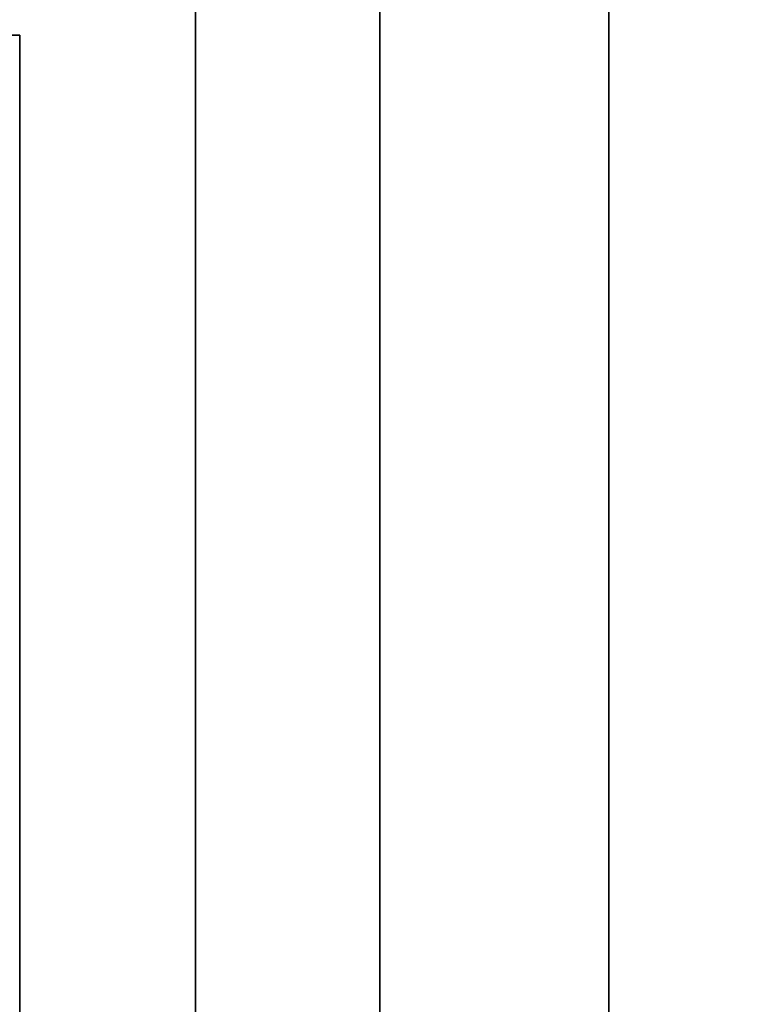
# Model space of a CAD drawing. Extents: x -1299 to -1246.9, y 2743.7 to 2747.9.
# Tile 453 of 1056: x -1285.0081 to -1284.988, y 2747.7993 to 2747.826. Entities that reach past the tile are written whole.
import ezdxf

# ---------------------------------------------------------------- set-up
doc = ezdxf.new("R2010")
doc.units = 0
doc.header["$LTSCALE"] = 150
doc.header["$MEASUREMENT"] = 0
doc.layers.add('3DFACE_BOLT', color=7, linetype='CONTINUOUS')
doc.layers.add('3DFACE_SHAPE', color=7, linetype='CONTINUOUS')

msp = doc.modelspace()

# ---------------------------------------------------------------- linework, layer by layer
at = {"layer": '3DFACE_BOLT', "color": 1}
for points, invisible_edges in [([(-1285.018079, 2747.815136, 0.126417), (-1285.018079, 2747.821824, 0.138), (-1285.008079, 2747.815136, 0.126417)], 14), ([(-1285.008079, 2747.815136, 0.126417), (-1285.018079, 2747.821824, 0.138), (-1285.008079, 2747.821824, 0.138)], 3), ([(-1285.018079, 2747.821824, 0.138), (-1285.018079, 2747.815136, 0.149583), (-1285.008079, 2747.821824, 0.138)], 14), ([(-1285.008079, 2747.821824, 0.138), (-1285.018079, 2747.815136, 0.149583), (-1285.008079, 2747.815136, 0.149583)], 3), ([(-1285.018079, 2747.815136, 0.056417), (-1285.018079, 2747.821824, 0.068), (-1285.008079, 2747.815136, 0.056417)], 14), ([(-1285.008079, 2747.815136, 0.056417), (-1285.018079, 2747.821824, 0.068), (-1285.008079, 2747.821824, 0.068)], 3), ([(-1285.018079, 2747.821824, 0.068), (-1285.018079, 2747.815136, 0.079583), (-1285.008079, 2747.821824, 0.068)], 14), ([(-1285.008079, 2747.821824, 0.068), (-1285.018079, 2747.815136, 0.079583), (-1285.008079, 2747.815136, 0.079583)], 3), ([(-1285.008079, 2747.815136, 0.126417), (-1285.008079, 2747.821824, 0.138), (-1285.008079, 2747.815136, 0.149583)], 12), ([(-1285.008079, 2747.815136, 0.056417), (-1285.008079, 2747.821824, 0.068), (-1285.008079, 2747.815136, 0.079583)], 12), ([(-1285.008079, 2747.816057, 0.135528), (-1285.008079, 2747.816449, 0.138), (-1284.958079, 2747.816057, 0.135528)], 14), ([(-1284.958079, 2747.816057, 0.135528), (-1285.008079, 2747.816449, 0.138), (-1284.958079, 2747.816449, 0.138)], 3), ([(-1285.008079, 2747.816449, 0.138), (-1285.008079, 2747.816057, 0.140472), (-1284.958079, 2747.816449, 0.138)], 14), ([(-1284.958079, 2747.816449, 0.138), (-1285.008079, 2747.816057, 0.140472), (-1284.958079, 2747.816057, 0.140472)], 3), ([(-1285.008079, 2747.816057, 0.140472), (-1285.008079, 2747.816449, 0.138), (-1285.008079, 2747.816057, 0.135528)], 12), ([(-1285.008079, 2747.816057, 0.065528), (-1285.008079, 2747.816449, 0.068), (-1284.958079, 2747.816057, 0.065528)], 14), ([(-1284.958079, 2747.816057, 0.065528), (-1285.008079, 2747.816449, 0.068), (-1284.958079, 2747.816449, 0.068)], 3), ([(-1285.008079, 2747.816449, 0.068), (-1285.008079, 2747.816057, 0.070472), (-1284.958079, 2747.816449, 0.068)], 14), ([(-1284.958079, 2747.816449, 0.068), (-1285.008079, 2747.816057, 0.070472), (-1284.958079, 2747.816057, 0.070472)], 3), ([(-1285.008079, 2747.816057, 0.070472), (-1285.008079, 2747.816449, 0.068), (-1285.008079, 2747.816057, 0.065528)], 12), ([(-1285.008079, 2747.814921, 0.133298), (-1285.008079, 2747.816057, 0.135528), (-1284.958079, 2747.814921, 0.133298)], 14), ([(-1284.958079, 2747.814921, 0.133298), (-1285.008079, 2747.816057, 0.135528), (-1284.958079, 2747.816057, 0.135528)], 3), ([(-1285.008079, 2747.816057, 0.140472), (-1285.008079, 2747.814921, 0.142702), (-1284.958079, 2747.816057, 0.140472)], 14), ([(-1284.958079, 2747.816057, 0.140472), (-1285.008079, 2747.814921, 0.142702), (-1284.958079, 2747.814921, 0.142702)], 3), ([(-1285.008079, 2747.814921, 0.142702), (-1285.008079, 2747.816057, 0.140472), (-1285.008079, 2747.814921, 0.133298)], 14), ([(-1285.008079, 2747.814921, 0.133298), (-1285.008079, 2747.816057, 0.140472), (-1285.008079, 2747.816057, 0.135528)], 3), ([(-1285.008079, 2747.814921, 0.063298), (-1285.008079, 2747.816057, 0.065528), (-1284.958079, 2747.814921, 0.063298)], 14), ([(-1284.958079, 2747.814921, 0.063298), (-1285.008079, 2747.816057, 0.065528), (-1284.958079, 2747.816057, 0.065528)], 3), ([(-1285.008079, 2747.816057, 0.070472), (-1285.008079, 2747.814921, 0.072702), (-1284.958079, 2747.816057, 0.070472)], 14), ([(-1284.958079, 2747.816057, 0.070472), (-1285.008079, 2747.814921, 0.072702), (-1284.958079, 2747.814921, 0.072702)], 3), ([(-1285.008079, 2747.814921, 0.072702), (-1285.008079, 2747.816057, 0.070472), (-1285.008079, 2747.814921, 0.063298)], 14), ([(-1285.008079, 2747.814921, 0.063298), (-1285.008079, 2747.816057, 0.070472), (-1285.008079, 2747.816057, 0.065528)], 3), ([(-1285.018079, 2747.801761, 0.126417), (-1285.018079, 2747.815136, 0.126417), (-1285.008079, 2747.801761, 0.126417)], 14), ([(-1285.008079, 2747.801761, 0.126417), (-1285.018079, 2747.815136, 0.126417), (-1285.008079, 2747.815136, 0.126417)], 3), ([(-1285.018079, 2747.815136, 0.149583), (-1285.018079, 2747.801761, 0.149583), (-1285.008079, 2747.815136, 0.149583)], 14), ([(-1285.008079, 2747.815136, 0.149583), (-1285.018079, 2747.801761, 0.149583), (-1285.008079, 2747.801761, 0.149583)], 3), ([(-1285.018079, 2747.801761, 0.056417), (-1285.018079, 2747.815136, 0.056417), (-1285.008079, 2747.801761, 0.056417)], 14), ([(-1285.008079, 2747.801761, 0.056417), (-1285.018079, 2747.815136, 0.056417), (-1285.008079, 2747.815136, 0.056417)], 3), ([(-1285.018079, 2747.815136, 0.079583), (-1285.018079, 2747.801761, 0.079583), (-1285.008079, 2747.815136, 0.079583)], 14), ([(-1285.008079, 2747.815136, 0.079583), (-1285.018079, 2747.801761, 0.079583), (-1285.008079, 2747.801761, 0.079583)], 3), ([(-1285.008079, 2747.801761, 0.126417), (-1285.008079, 2747.815136, 0.126417), (-1285.008079, 2747.801761, 0.149583)], 14), ([(-1285.008079, 2747.801761, 0.149583), (-1285.008079, 2747.815136, 0.126417), (-1285.008079, 2747.815136, 0.149583)], 3), ([(-1285.008079, 2747.801761, 0.056417), (-1285.008079, 2747.815136, 0.056417), (-1285.008079, 2747.801761, 0.079583)], 14), ([(-1285.008079, 2747.801761, 0.079583), (-1285.008079, 2747.815136, 0.056417), (-1285.008079, 2747.815136, 0.079583)], 3), ([(-1285.008079, 2747.813151, 0.131528), (-1285.008079, 2747.814921, 0.133298), (-1284.958079, 2747.813151, 0.131528)], 14), ([(-1284.958079, 2747.813151, 0.131528), (-1285.008079, 2747.814921, 0.133298), (-1284.958079, 2747.814921, 0.133298)], 3), ([(-1285.008079, 2747.814921, 0.142702), (-1285.008079, 2747.813151, 0.144472), (-1284.958079, 2747.814921, 0.142702)], 14), ([(-1284.958079, 2747.814921, 0.142702), (-1285.008079, 2747.813151, 0.144472), (-1284.958079, 2747.813151, 0.144472)], 3), ([(-1285.008079, 2747.813151, 0.144472), (-1285.008079, 2747.814921, 0.142702), (-1285.008079, 2747.813151, 0.131528)], 14), ([(-1285.008079, 2747.813151, 0.131528), (-1285.008079, 2747.814921, 0.142702), (-1285.008079, 2747.814921, 0.133298)], 3), ([(-1285.008079, 2747.813151, 0.061528), (-1285.008079, 2747.814921, 0.063298), (-1284.958079, 2747.813151, 0.061528)], 14), ([(-1284.958079, 2747.813151, 0.061528), (-1285.008079, 2747.814921, 0.063298), (-1284.958079, 2747.814921, 0.063298)], 3), ([(-1285.008079, 2747.814921, 0.072702), (-1285.008079, 2747.813151, 0.074472), (-1284.958079, 2747.814921, 0.072702)], 14), ([(-1284.958079, 2747.814921, 0.072702), (-1285.008079, 2747.813151, 0.074472), (-1284.958079, 2747.813151, 0.074472)], 3), ([(-1285.008079, 2747.813151, 0.074472), (-1285.008079, 2747.814921, 0.072702), (-1285.008079, 2747.813151, 0.061528)], 14), ([(-1285.008079, 2747.813151, 0.061528), (-1285.008079, 2747.814921, 0.072702), (-1285.008079, 2747.814921, 0.063298)], 3), ([(-1285.008079, 2747.810921, 0.130392), (-1285.008079, 2747.813151, 0.131528), (-1284.958079, 2747.810921, 0.130392)], 14), ([(-1284.958079, 2747.810921, 0.130392), (-1285.008079, 2747.813151, 0.131528), (-1284.958079, 2747.813151, 0.131528)], 3), ([(-1285.008079, 2747.813151, 0.144472), (-1285.008079, 2747.810921, 0.145608), (-1284.958079, 2747.813151, 0.144472)], 14), ([(-1284.958079, 2747.813151, 0.144472), (-1285.008079, 2747.810921, 0.145608), (-1284.958079, 2747.810921, 0.145608)], 3), ([(-1285.008079, 2747.810921, 0.145608), (-1285.008079, 2747.813151, 0.144472), (-1285.008079, 2747.810921, 0.130392)], 14), ([(-1285.008079, 2747.810921, 0.130392), (-1285.008079, 2747.813151, 0.144472), (-1285.008079, 2747.813151, 0.131528)], 3), ([(-1285.008079, 2747.810921, 0.060392), (-1285.008079, 2747.813151, 0.061528), (-1284.958079, 2747.810921, 0.060392)], 14), ([(-1284.958079, 2747.810921, 0.060392), (-1285.008079, 2747.813151, 0.061528), (-1284.958079, 2747.813151, 0.061528)], 3), ([(-1285.008079, 2747.813151, 0.074472), (-1285.008079, 2747.810921, 0.075608), (-1284.958079, 2747.813151, 0.074472)], 14), ([(-1284.958079, 2747.813151, 0.074472), (-1285.008079, 2747.810921, 0.075608), (-1284.958079, 2747.810921, 0.075608)], 3), ([(-1285.008079, 2747.810921, 0.075608), (-1285.008079, 2747.813151, 0.074472), (-1285.008079, 2747.810921, 0.060392)], 14), ([(-1285.008079, 2747.810921, 0.060392), (-1285.008079, 2747.813151, 0.074472), (-1285.008079, 2747.813151, 0.061528)], 3), ([(-1285.008079, 2747.808449, 0.13), (-1285.008079, 2747.810921, 0.130392), (-1284.958079, 2747.808449, 0.13)], 14), ([(-1284.958079, 2747.808449, 0.13), (-1285.008079, 2747.810921, 0.130392), (-1284.958079, 2747.810921, 0.130392)], 3), ([(-1285.008079, 2747.810921, 0.145608), (-1285.008079, 2747.808449, 0.146), (-1284.958079, 2747.810921, 0.145608)], 14), ([(-1284.958079, 2747.810921, 0.145608), (-1285.008079, 2747.808449, 0.146), (-1284.958079, 2747.808449, 0.146)], 3), ([(-1285.008079, 2747.808449, 0.146), (-1285.008079, 2747.810921, 0.145608), (-1285.008079, 2747.808449, 0.13)], 14), ([(-1285.008079, 2747.808449, 0.13), (-1285.008079, 2747.810921, 0.145608), (-1285.008079, 2747.810921, 0.130392)], 3), ([(-1285.008079, 2747.808449, 0.06), (-1285.008079, 2747.810921, 0.060392), (-1284.958079, 2747.808449, 0.06)], 14), ([(-1284.958079, 2747.808449, 0.06), (-1285.008079, 2747.810921, 0.060392), (-1284.958079, 2747.810921, 0.060392)], 3), ([(-1285.008079, 2747.810921, 0.075608), (-1285.008079, 2747.808449, 0.076), (-1284.958079, 2747.810921, 0.075608)], 14), ([(-1284.958079, 2747.810921, 0.075608), (-1285.008079, 2747.808449, 0.076), (-1284.958079, 2747.808449, 0.076)], 3), ([(-1285.008079, 2747.808449, 0.076), (-1285.008079, 2747.810921, 0.075608), (-1285.008079, 2747.808449, 0.06)], 14), ([(-1285.008079, 2747.808449, 0.06), (-1285.008079, 2747.810921, 0.075608), (-1285.008079, 2747.810921, 0.060392)], 3), ([(-1285.008079, 2747.805976, 0.130392), (-1285.008079, 2747.808449, 0.13), (-1284.958079, 2747.805976, 0.130392)], 14), ([(-1284.958079, 2747.805976, 0.130392), (-1285.008079, 2747.808449, 0.13), (-1284.958079, 2747.808449, 0.13)], 3), ([(-1285.008079, 2747.808449, 0.146), (-1285.008079, 2747.805976, 0.145608), (-1284.958079, 2747.808449, 0.146)], 14), ([(-1284.958079, 2747.808449, 0.146), (-1285.008079, 2747.805976, 0.145608), (-1284.958079, 2747.805976, 0.145608)], 3), ([(-1285.008079, 2747.805976, 0.145608), (-1285.008079, 2747.808449, 0.146), (-1285.008079, 2747.805976, 0.130392)], 14), ([(-1285.008079, 2747.805976, 0.130392), (-1285.008079, 2747.808449, 0.146), (-1285.008079, 2747.808449, 0.13)], 3), ([(-1285.008079, 2747.805976, 0.060392), (-1285.008079, 2747.808449, 0.06), (-1284.958079, 2747.805976, 0.060392)], 14), ([(-1284.958079, 2747.805976, 0.060392), (-1285.008079, 2747.808449, 0.06), (-1284.958079, 2747.808449, 0.06)], 3), ([(-1285.008079, 2747.808449, 0.076), (-1285.008079, 2747.805976, 0.075608), (-1284.958079, 2747.808449, 0.076)], 14), ([(-1284.958079, 2747.808449, 0.076), (-1285.008079, 2747.805976, 0.075608), (-1284.958079, 2747.805976, 0.075608)], 3), ([(-1285.008079, 2747.805976, 0.075608), (-1285.008079, 2747.808449, 0.076), (-1285.008079, 2747.805976, 0.060392)], 14), ([(-1285.008079, 2747.805976, 0.060392), (-1285.008079, 2747.808449, 0.076), (-1285.008079, 2747.808449, 0.06)], 3), ([(-1285.008079, 2747.803746, 0.131528), (-1285.008079, 2747.805976, 0.130392), (-1284.958079, 2747.803746, 0.131528)], 14), ([(-1284.958079, 2747.803746, 0.131528), (-1285.008079, 2747.805976, 0.130392), (-1284.958079, 2747.805976, 0.130392)], 3), ([(-1285.008079, 2747.805976, 0.145608), (-1285.008079, 2747.803746, 0.144472), (-1284.958079, 2747.805976, 0.145608)], 14), ([(-1284.958079, 2747.805976, 0.145608), (-1285.008079, 2747.803746, 0.144472), (-1284.958079, 2747.803746, 0.144472)], 3), ([(-1285.008079, 2747.803746, 0.144472), (-1285.008079, 2747.805976, 0.145608), (-1285.008079, 2747.803746, 0.131528)], 14), ([(-1285.008079, 2747.803746, 0.131528), (-1285.008079, 2747.805976, 0.145608), (-1285.008079, 2747.805976, 0.130392)], 3), ([(-1285.008079, 2747.803746, 0.061528), (-1285.008079, 2747.805976, 0.060392), (-1284.958079, 2747.803746, 0.061528)], 14), ([(-1284.958079, 2747.803746, 0.061528), (-1285.008079, 2747.805976, 0.060392), (-1284.958079, 2747.805976, 0.060392)], 3), ([(-1285.008079, 2747.805976, 0.075608), (-1285.008079, 2747.803746, 0.074472), (-1284.958079, 2747.805976, 0.075608)], 14), ([(-1284.958079, 2747.805976, 0.075608), (-1285.008079, 2747.803746, 0.074472), (-1284.958079, 2747.803746, 0.074472)], 3), ([(-1285.008079, 2747.803746, 0.074472), (-1285.008079, 2747.805976, 0.075608), (-1285.008079, 2747.803746, 0.061528)], 14), ([(-1285.008079, 2747.803746, 0.061528), (-1285.008079, 2747.805976, 0.075608), (-1285.008079, 2747.805976, 0.060392)], 3), ([(-1285.008079, 2747.801976, 0.133298), (-1285.008079, 2747.803746, 0.131528), (-1284.958079, 2747.801976, 0.133298)], 14), ([(-1284.958079, 2747.801976, 0.133298), (-1285.008079, 2747.803746, 0.131528), (-1284.958079, 2747.803746, 0.131528)], 3), ([(-1285.008079, 2747.803746, 0.144472), (-1285.008079, 2747.801976, 0.142702), (-1284.958079, 2747.803746, 0.144472)], 14), ([(-1284.958079, 2747.803746, 0.144472), (-1285.008079, 2747.801976, 0.142702), (-1284.958079, 2747.801976, 0.142702)], 3), ([(-1285.008079, 2747.801976, 0.142702), (-1285.008079, 2747.803746, 0.144472), (-1285.008079, 2747.801976, 0.133298)], 14), ([(-1285.008079, 2747.801976, 0.133298), (-1285.008079, 2747.803746, 0.144472), (-1285.008079, 2747.803746, 0.131528)], 3), ([(-1285.008079, 2747.801976, 0.063298), (-1285.008079, 2747.803746, 0.061528), (-1284.958079, 2747.801976, 0.063298)], 14), ([(-1284.958079, 2747.801976, 0.063298), (-1285.008079, 2747.803746, 0.061528), (-1284.958079, 2747.803746, 0.061528)], 3), ([(-1285.008079, 2747.803746, 0.074472), (-1285.008079, 2747.801976, 0.072702), (-1284.958079, 2747.803746, 0.074472)], 14), ([(-1284.958079, 2747.803746, 0.074472), (-1285.008079, 2747.801976, 0.072702), (-1284.958079, 2747.801976, 0.072702)], 3), ([(-1285.008079, 2747.801976, 0.072702), (-1285.008079, 2747.803746, 0.074472), (-1285.008079, 2747.801976, 0.063298)], 14), ([(-1285.008079, 2747.801976, 0.063298), (-1285.008079, 2747.803746, 0.074472), (-1285.008079, 2747.803746, 0.061528)], 3), ([(-1285.008079, 2747.80084, 0.135528), (-1285.008079, 2747.801976, 0.133298), (-1284.958079, 2747.80084, 0.135528)], 14), ([(-1284.958079, 2747.80084, 0.135528), (-1285.008079, 2747.801976, 0.133298), (-1284.958079, 2747.801976, 0.133298)], 3), ([(-1285.008079, 2747.801976, 0.142702), (-1285.008079, 2747.80084, 0.140472), (-1284.958079, 2747.801976, 0.142702)], 14), ([(-1284.958079, 2747.801976, 0.142702), (-1285.008079, 2747.80084, 0.140472), (-1284.958079, 2747.80084, 0.140472)], 3), ([(-1285.008079, 2747.80084, 0.140472), (-1285.008079, 2747.801976, 0.142702), (-1285.008079, 2747.80084, 0.135528)], 14), ([(-1285.008079, 2747.80084, 0.135528), (-1285.008079, 2747.801976, 0.142702), (-1285.008079, 2747.801976, 0.133298)], 3), ([(-1285.008079, 2747.80084, 0.065528), (-1285.008079, 2747.801976, 0.063298), (-1284.958079, 2747.80084, 0.065528)], 14), ([(-1284.958079, 2747.80084, 0.065528), (-1285.008079, 2747.801976, 0.063298), (-1284.958079, 2747.801976, 0.063298)], 3), ([(-1285.008079, 2747.801976, 0.072702), (-1285.008079, 2747.80084, 0.070472), (-1284.958079, 2747.801976, 0.072702)], 14), ([(-1284.958079, 2747.801976, 0.072702), (-1285.008079, 2747.80084, 0.070472), (-1284.958079, 2747.80084, 0.070472)], 3), ([(-1285.008079, 2747.80084, 0.070472), (-1285.008079, 2747.801976, 0.072702), (-1285.008079, 2747.80084, 0.065528)], 14), ([(-1285.008079, 2747.80084, 0.065528), (-1285.008079, 2747.801976, 0.072702), (-1285.008079, 2747.801976, 0.063298)], 3), ([(-1285.008079, 2747.795074, 0.138), (-1285.018079, 2747.801761, 0.126417), (-1285.008079, 2747.801761, 0.126417)], 3), ([(-1285.018079, 2747.801761, 0.149583), (-1285.018079, 2747.795074, 0.138), (-1285.008079, 2747.801761, 0.149583)], 14), ([(-1285.008079, 2747.801761, 0.149583), (-1285.018079, 2747.795074, 0.138), (-1285.008079, 2747.795074, 0.138)], 3), ([(-1285.008079, 2747.795074, 0.068), (-1285.018079, 2747.801761, 0.056417), (-1285.008079, 2747.801761, 0.056417)], 3), ([(-1285.018079, 2747.801761, 0.079583), (-1285.018079, 2747.795074, 0.068), (-1285.008079, 2747.801761, 0.079583)], 14), ([(-1285.008079, 2747.801761, 0.079583), (-1285.018079, 2747.795074, 0.068), (-1285.008079, 2747.795074, 0.068)], 3), ([(-1285.008079, 2747.795074, 0.138), (-1285.008079, 2747.801761, 0.126417), (-1285.008079, 2747.801761, 0.149583)], 2), ([(-1285.008079, 2747.795074, 0.068), (-1285.008079, 2747.801761, 0.056417), (-1285.008079, 2747.801761, 0.079583)], 2), ([(-1285.008079, 2747.800449, 0.138), (-1285.008079, 2747.80084, 0.135528), (-1284.958079, 2747.800449, 0.138)], 14), ([(-1284.958079, 2747.800449, 0.138), (-1285.008079, 2747.80084, 0.135528), (-1284.958079, 2747.80084, 0.135528)], 3), ([(-1285.008079, 2747.80084, 0.140472), (-1285.008079, 2747.800449, 0.138), (-1284.958079, 2747.80084, 0.140472)], 14), ([(-1284.958079, 2747.80084, 0.140472), (-1285.008079, 2747.800449, 0.138), (-1284.958079, 2747.800449, 0.138)], 3), ([(-1285.008079, 2747.800449, 0.138), (-1285.008079, 2747.80084, 0.140472), (-1285.008079, 2747.80084, 0.135528)], 2), ([(-1285.008079, 2747.800449, 0.068), (-1285.008079, 2747.80084, 0.065528), (-1284.958079, 2747.800449, 0.068)], 14), ([(-1284.958079, 2747.800449, 0.068), (-1285.008079, 2747.80084, 0.065528), (-1284.958079, 2747.80084, 0.065528)], 3), ([(-1285.008079, 2747.80084, 0.070472), (-1285.008079, 2747.800449, 0.068), (-1284.958079, 2747.80084, 0.070472)], 14), ([(-1284.958079, 2747.80084, 0.070472), (-1285.008079, 2747.800449, 0.068), (-1284.958079, 2747.800449, 0.068)], 3), ([(-1285.008079, 2747.800449, 0.068), (-1285.008079, 2747.80084, 0.070472), (-1285.008079, 2747.80084, 0.065528)], 2)]:
    msp.add_3dface(points, dxfattribs=dict(at, invisible_edges=invisible_edges))
at = {"layer": '3DFACE_SHAPE', "color": 13}
for points, invisible_edges in [([(-1285.046219, 2747.884449, 0.206), (-1285.046219, 2746.946449, 0.206), (-1284.944219, 2747.884449, 0.206)], 2), ([(-1285.046219, 2746.946449, 0.206), (-1284.944219, 2746.946449, 0.206), (-1284.944219, 2747.884449, 0.206)], 12), ([(-1284.998319, 2747.884449, 0.198), (-1284.998319, 2746.946449, 0.198), (-1285.046219, 2747.884449, 0.198)], 2), ([(-1284.998319, 2746.946449, 0.198), (-1285.046219, 2746.946449, 0.198), (-1285.046219, 2747.884449, 0.198)], 12), ([(-1285.046219, 2747.884449, 0.008), (-1285.046219, 2746.946449, 0.008), (-1284.998319, 2747.884449, 0.008)], 2), ([(-1285.046219, 2746.946449, 0.008), (-1284.998319, 2746.946449, 0.008), (-1284.998319, 2747.884449, 0.008)], 12), ([(-1284.944219, 2747.884449), (-1284.944219, 2746.946449), (-1285.046219, 2747.884449)], 2), ([(-1284.944219, 2746.946449), (-1285.046219, 2746.946449), (-1285.046219, 2747.884449)], 12), ([(-1284.998319, 2747.884449, 0.198), (-1284.998319, 2747.858449, 0.1465), (-1284.998319, 2747.808449, 0.1465)], 15), ([(-1284.998319, 2746.966449, 0.1465), (-1284.998319, 2747.884449, 0.198), (-1284.998319, 2747.808449, 0.1465)], 15), ([(-1284.998319, 2747.884449, 0.198), (-1284.998319, 2746.966449, 0.1465), (-1284.998319, 2746.946449, 0.198)], 3), ([(-1284.998319, 2747.808449, 0.0595), (-1284.998319, 2747.884449, 0.008), (-1284.998319, 2746.946449, 0.008)], 13), ([(-1284.998319, 2747.858449, 0.0595), (-1284.998319, 2747.884449, 0.008), (-1284.998319, 2747.808449, 0.0595)], 15), ([(-1284.992119, 2747.808449, 0.0595), (-1284.992119, 2747.884449, 0.008), (-1284.992119, 2747.858449, 0.0595)], 15), ([(-1284.992119, 2747.808449, 0.0595), (-1284.992119, 2746.966449, 0.0595), (-1284.992119, 2747.884449, 0.008)], 15), ([(-1284.992119, 2746.966449, 0.0595), (-1284.992119, 2746.946449, 0.008), (-1284.992119, 2747.884449, 0.008)], 13), ([(-1284.992119, 2747.884449, 0.008), (-1284.992119, 2746.946449, 0.008), (-1284.944219, 2747.884449, 0.008)], 2), ([(-1284.992119, 2746.946449, 0.008), (-1284.944219, 2746.946449, 0.008), (-1284.944219, 2747.884449, 0.008)], 12), ([(-1284.944219, 2747.884449, 0.198), (-1284.944219, 2746.946449, 0.198), (-1284.992119, 2747.858449, 0.198)], 14), ([(-1284.998319, 2747.858449, 0.1465), (-1284.998319, 2747.852438, 0.14401), (-1284.998319, 2747.808449, 0.1465)], 14), ([(-1284.998319, 2747.852438, 0.06199), (-1284.998319, 2747.858449, 0.0595), (-1284.998319, 2747.814459, 0.06199)], 14), ([(-1284.998319, 2747.814459, 0.06199), (-1284.998319, 2747.858449, 0.0595), (-1284.998319, 2747.808449, 0.0595)], 3), ([(-1284.998319, 2747.852438, 0.07401), (-1284.998319, 2747.808449, 0.1295), (-1284.998319, 2747.858449, 0.0765)], 3), ([(-1284.998319, 2747.808449, 0.1295), (-1284.998319, 2747.814459, 0.13199), (-1284.998319, 2747.858449, 0.0765)], 14), ([(-1284.998319, 2747.858449, 0.0765), (-1284.998319, 2747.814459, 0.13199), (-1284.998319, 2747.858449, 0.1295)], 15), ([(-1284.998319, 2747.814459, 0.13199), (-1284.998319, 2747.852438, 0.13199), (-1284.998319, 2747.858449, 0.1295)], 13), ([(-1284.992119, 2747.852438, 0.06199), (-1284.992119, 2747.808449, 0.0595), (-1284.992119, 2747.858449, 0.0595)], 3), ([(-1284.992119, 2747.852438, 0.13199), (-1284.992119, 2747.808449, 0.0765), (-1284.992119, 2747.858449, 0.1295)], 3), ([(-1284.992119, 2747.808449, 0.0765), (-1284.992119, 2747.814459, 0.07401), (-1284.992119, 2747.858449, 0.1295)], 14), ([(-1284.992119, 2747.858449, 0.1295), (-1284.992119, 2747.814459, 0.07401), (-1284.992119, 2747.858449, 0.0765)], 15), ([(-1284.992119, 2747.814459, 0.07401), (-1284.992119, 2747.852438, 0.07401), (-1284.992119, 2747.858449, 0.0765)], 15), ([(-1284.992119, 2747.852438, 0.14401), (-1284.992119, 2747.858449, 0.1465), (-1284.992119, 2747.814459, 0.14401)], 14), ([(-1284.992119, 2747.858449, 0.1465), (-1284.992119, 2747.858449, 0.198), (-1284.992119, 2747.814459, 0.14401)], 15), ([(-1284.992119, 2747.814459, 0.14401), (-1284.992119, 2747.858449, 0.198), (-1284.992119, 2747.808449, 0.1465)], 3), ([(-1284.992119, 2747.858449, 0.198), (-1284.992119, 2747.808449, 0.198), (-1284.992119, 2747.808449, 0.1465)], 14), ([(-1284.944219, 2746.946449, 0.198), (-1284.992119, 2747.808449, 0.198), (-1284.992119, 2747.858449, 0.198)], 13), ([(-1284.998319, 2747.808449, 0.1465), (-1284.998319, 2747.852438, 0.14401), (-1284.998319, 2747.814459, 0.14401)], 3), ([(-1284.998319, 2747.852438, 0.14401), (-1284.998319, 2747.849949, 0.138), (-1284.998319, 2747.814459, 0.14401)], 14), ([(-1284.998319, 2747.814459, 0.06199), (-1284.998319, 2747.816949, 0.068), (-1284.998319, 2747.852438, 0.06199)], 14), ([(-1284.998319, 2747.816949, 0.068), (-1284.998319, 2747.849949, 0.068), (-1284.998319, 2747.852438, 0.06199)], 13), ([(-1284.998319, 2747.808449, 0.1295), (-1284.998319, 2747.852438, 0.07401), (-1284.998319, 2747.808449, 0.0765)], 15), ([(-1284.998319, 2747.808449, 0.0765), (-1284.998319, 2747.852438, 0.07401), (-1284.998319, 2747.814459, 0.07401)], 3), ([(-1284.998319, 2747.852438, 0.07401), (-1284.998319, 2747.849949, 0.068), (-1284.998319, 2747.814459, 0.07401)], 14), ([(-1284.998319, 2747.814459, 0.13199), (-1284.998319, 2747.816949, 0.138), (-1284.998319, 2747.852438, 0.13199)], 14), ([(-1284.998319, 2747.816949, 0.138), (-1284.998319, 2747.849949, 0.138), (-1284.998319, 2747.852438, 0.13199)], 13), ([(-1284.992119, 2747.814459, 0.06199), (-1284.992119, 2747.808449, 0.0595), (-1284.992119, 2747.852438, 0.06199)], 14), ([(-1284.992119, 2747.852438, 0.06199), (-1284.992119, 2747.849949, 0.068), (-1284.992119, 2747.814459, 0.06199)], 14), ([(-1284.992119, 2747.814459, 0.07401), (-1284.992119, 2747.816949, 0.068), (-1284.992119, 2747.852438, 0.07401)], 14), ([(-1284.992119, 2747.816949, 0.068), (-1284.992119, 2747.849949, 0.068), (-1284.992119, 2747.852438, 0.07401)], 13), ([(-1284.992119, 2747.814459, 0.13199), (-1284.992119, 2747.808449, 0.1295), (-1284.992119, 2747.852438, 0.13199)], 14), ([(-1284.992119, 2747.808449, 0.1295), (-1284.992119, 2747.808449, 0.0765), (-1284.992119, 2747.852438, 0.13199)], 15), ([(-1284.992119, 2747.852438, 0.13199), (-1284.992119, 2747.849949, 0.138), (-1284.992119, 2747.814459, 0.13199)], 14), ([(-1284.992119, 2747.814459, 0.14401), (-1284.992119, 2747.816949, 0.138), (-1284.992119, 2747.852438, 0.14401)], 14), ([(-1284.992119, 2747.816949, 0.138), (-1284.992119, 2747.849949, 0.138), (-1284.992119, 2747.852438, 0.14401)], 13), ([(-1284.998319, 2747.849949, 0.138), (-1284.998319, 2747.816949, 0.138), (-1284.998319, 2747.814459, 0.14401)], 13), ([(-1284.998319, 2747.814459, 0.07401), (-1284.998319, 2747.849949, 0.068), (-1284.998319, 2747.816949, 0.068)], 3), ([(-1284.992119, 2747.849949, 0.068), (-1284.992119, 2747.816949, 0.068), (-1284.992119, 2747.814459, 0.06199)], 13), ([(-1284.992119, 2747.849949, 0.138), (-1284.992119, 2747.816949, 0.138), (-1284.992119, 2747.814459, 0.13199)], 13), ([(-1285.028319, 2747.825589, 0.173), (-1285.008079, 2747.825589, 0.173), (-1285.054119, 2747.830349, 0.173)], 14), ([(-1285.054119, 2747.830349, 0.173), (-1285.008079, 2747.825589, 0.173), (-1285.003319, 2747.830349, 0.173)], 3), ([(-1285.008079, 2747.825589, 0.033), (-1285.054119, 2747.830349, 0.033), (-1285.003319, 2747.830349, 0.033)], 13), ([(-1285.008079, 2747.825589, 0.033), (-1285.054119, 2747.825589, 0.033), (-1285.054119, 2747.830349, 0.033)], 12), ([(-1285.008079, 2747.825589, 0.173), (-1285.008079, 2747.808449, 0.173), (-1285.003319, 2747.830349, 0.173)], 14), ([(-1285.003319, 2747.830349, 0.173), (-1285.008079, 2747.808449, 0.173), (-1285.003319, 2747.779549, 0.173)], 3), ([(-1285.003319, 2747.779549, 0.033), (-1285.008079, 2747.825589, 0.033), (-1285.003319, 2747.830349, 0.033)], 3), ([(-1285.003319, 2747.779549, 0.173), (-1285.003319, 2747.814459, 0.14401), (-1285.003319, 2747.830349, 0.173)], 3), ([(-1285.003319, 2747.814459, 0.14401), (-1285.003319, 2747.830349, 0.138), (-1285.003319, 2747.830349, 0.173)], 13), ([(-1285.003319, 2747.814459, 0.14401), (-1285.003319, 2747.816949, 0.138), (-1285.003319, 2747.830349, 0.138)], 14), ([(-1285.003319, 2747.816949, 0.068), (-1285.003319, 2747.830349, 0.138), (-1285.003319, 2747.816949, 0.138)], 15), ([(-1285.003319, 2747.830349, 0.138), (-1285.003319, 2747.816949, 0.068), (-1285.003319, 2747.830349, 0.068)], 3), ([(-1285.003319, 2747.830349, 0.068), (-1285.003319, 2747.816949, 0.068), (-1285.003319, 2747.830349, 0.033)], 3), ([(-1285.003319, 2747.816949, 0.068), (-1285.003319, 2747.814459, 0.06199), (-1285.003319, 2747.830349, 0.033)], 14), ([(-1285.003319, 2747.814459, 0.06199), (-1285.003319, 2747.808449, 0.0595), (-1285.003319, 2747.830349, 0.033)], 14), ([(-1285.003319, 2747.808449, 0.0595), (-1285.003319, 2747.802438, 0.06199), (-1285.003319, 2747.830349, 0.033)], 14), ([(-1285.003319, 2747.830349, 0.033), (-1285.003319, 2747.802438, 0.06199), (-1285.003319, 2747.779549, 0.033)], 3), ([(-1285.008079, 2747.825589, 0.033), (-1285.034329, 2747.825589, 0.06199), (-1285.054119, 2747.825589, 0.033)], 3), ([(-1285.008079, 2747.825589, 0.033), (-1285.028319, 2747.825589, 0.0595), (-1285.034329, 2747.825589, 0.06199)], 13), ([(-1285.028319, 2747.825589, 0.173), (-1285.022308, 2747.825589, 0.14401), (-1285.008079, 2747.825589, 0.173)], 15), ([(-1285.022308, 2747.825589, 0.06199), (-1285.028319, 2747.825589, 0.0595), (-1285.008079, 2747.825589, 0.033)], 14), ([(-1285.022308, 2747.825589, 0.14401), (-1285.019819, 2747.825589, 0.138), (-1285.008079, 2747.825589, 0.173)], 14), ([(-1285.019819, 2747.825589, 0.138), (-1285.022308, 2747.825589, 0.13199), (-1285.008079, 2747.825589, 0.033)], 14), ([(-1285.019819, 2747.825589, 0.068), (-1285.008079, 2747.825589, 0.033), (-1285.022308, 2747.825589, 0.13199)], 15), ([(-1285.019819, 2747.825589, 0.068), (-1285.022308, 2747.825589, 0.06199), (-1285.008079, 2747.825589, 0.033)], 14), ([(-1285.008079, 2747.825589, 0.173), (-1285.019819, 2747.825589, 0.138), (-1285.008079, 2747.825589, 0.033)], 3), ([(-1285.008079, 2747.779549, 0.033), (-1285.008079, 2747.802438, 0.06199), (-1285.008079, 2747.825589, 0.033)], 3), ([(-1285.008079, 2747.802438, 0.06199), (-1285.008079, 2747.808449, 0.0595), (-1285.008079, 2747.825589, 0.033)], 14), ([(-1285.008079, 2747.825589, 0.033), (-1285.008079, 2747.808449, 0.0595), (-1285.008079, 2747.814459, 0.06199)], 13), ([(-1285.008079, 2747.814459, 0.06199), (-1285.008079, 2747.816949, 0.068), (-1285.008079, 2747.825589, 0.033)], 14), ([(-1285.008079, 2747.816949, 0.068), (-1285.008079, 2747.825589, 0.173), (-1285.008079, 2747.825589, 0.033)], 13), ([(-1285.008079, 2747.816949, 0.138), (-1285.008079, 2747.825589, 0.173), (-1285.008079, 2747.816949, 0.068)], 15), ([(-1285.008079, 2747.816949, 0.138), (-1285.008079, 2747.814459, 0.14401), (-1285.008079, 2747.825589, 0.173)], 14), ([(-1285.008079, 2747.825589, 0.173), (-1285.008079, 2747.814459, 0.14401), (-1285.008079, 2747.808449, 0.173)], 3), ([(-1285.008079, 2747.779549, 0.033), (-1285.008079, 2747.825589, 0.033), (-1285.003319, 2747.779549, 0.033)], 2), ([(-1285.008079, 2747.814459, 0.13199), (-1285.008079, 2747.816949, 0.138), (-1285.008079, 2747.814459, 0.07401)], 14), ([(-1285.008079, 2747.814459, 0.07401), (-1285.008079, 2747.816949, 0.138), (-1285.008079, 2747.816949, 0.068)], 3), ([(-1285.008079, 2747.814459, 0.13199), (-1285.003319, 2747.814459, 0.13199), (-1285.008079, 2747.816949, 0.138)], 3), ([(-1285.003319, 2747.814459, 0.13199), (-1285.003319, 2747.816949, 0.138), (-1285.008079, 2747.816949, 0.138)], 14), ([(-1285.008079, 2747.816949, 0.138), (-1285.003319, 2747.816949, 0.138), (-1285.008079, 2747.814459, 0.14401)], 3), ([(-1285.003319, 2747.816949, 0.138), (-1285.003319, 2747.814459, 0.14401), (-1285.008079, 2747.814459, 0.14401)], 14), ([(-1285.008079, 2747.814459, 0.06199), (-1285.003319, 2747.814459, 0.06199), (-1285.008079, 2747.816949, 0.068)], 3), ([(-1285.003319, 2747.814459, 0.06199), (-1285.003319, 2747.816949, 0.068), (-1285.008079, 2747.816949, 0.068)], 14), ([(-1285.008079, 2747.816949, 0.068), (-1285.003319, 2747.816949, 0.068), (-1285.008079, 2747.814459, 0.07401)], 3), ([(-1285.003319, 2747.816949, 0.068), (-1285.003319, 2747.814459, 0.07401), (-1285.008079, 2747.814459, 0.07401)], 14), ([(-1285.003319, 2747.814459, 0.07401), (-1285.003319, 2747.816949, 0.068), (-1285.003319, 2747.814459, 0.13199)], 14), ([(-1285.003319, 2747.814459, 0.13199), (-1285.003319, 2747.816949, 0.068), (-1285.003319, 2747.816949, 0.138)], 3), ([(-1284.998319, 2747.814459, 0.06199), (-1284.992119, 2747.814459, 0.06199), (-1284.998319, 2747.816949, 0.068)], 3), ([(-1284.992119, 2747.814459, 0.06199), (-1284.992119, 2747.816949, 0.068), (-1284.998319, 2747.816949, 0.068)], 14), ([(-1284.998319, 2747.816949, 0.068), (-1284.992119, 2747.816949, 0.068), (-1284.998319, 2747.814459, 0.07401)], 3), ([(-1284.992119, 2747.816949, 0.068), (-1284.992119, 2747.814459, 0.07401), (-1284.998319, 2747.814459, 0.07401)], 14), ([(-1284.998319, 2747.814459, 0.13199), (-1284.992119, 2747.814459, 0.13199), (-1284.998319, 2747.816949, 0.138)], 3), ([(-1284.992119, 2747.814459, 0.13199), (-1284.992119, 2747.816949, 0.138), (-1284.998319, 2747.816949, 0.138)], 14), ([(-1284.998319, 2747.816949, 0.138), (-1284.992119, 2747.816949, 0.138), (-1284.998319, 2747.814459, 0.14401)], 3), ([(-1284.992119, 2747.816949, 0.138), (-1284.992119, 2747.814459, 0.14401), (-1284.998319, 2747.814459, 0.14401)], 14), ([(-1285.008079, 2747.814459, 0.14401), (-1285.008079, 2747.808449, 0.1465), (-1285.008079, 2747.808449, 0.173)], 14), ([(-1285.008079, 2747.814459, 0.07401), (-1285.008079, 2747.808449, 0.0765), (-1285.008079, 2747.814459, 0.13199)], 14), ([(-1285.008079, 2747.814459, 0.13199), (-1285.008079, 2747.808449, 0.0765), (-1285.008079, 2747.808449, 0.1295)], 3), ([(-1285.008079, 2747.808449, 0.1295), (-1285.003319, 2747.808449, 0.1295), (-1285.008079, 2747.814459, 0.13199)], 3), ([(-1285.003319, 2747.808449, 0.1295), (-1285.003319, 2747.814459, 0.13199), (-1285.008079, 2747.814459, 0.13199)], 14), ([(-1285.008079, 2747.814459, 0.14401), (-1285.003319, 2747.814459, 0.14401), (-1285.008079, 2747.808449, 0.1465)], 3), ([(-1285.003319, 2747.814459, 0.14401), (-1285.003319, 2747.808449, 0.1465), (-1285.008079, 2747.808449, 0.1465)], 14), ([(-1285.008079, 2747.808449, 0.0595), (-1285.003319, 2747.808449, 0.0595), (-1285.008079, 2747.814459, 0.06199)], 3), ([(-1285.003319, 2747.808449, 0.0595), (-1285.003319, 2747.814459, 0.06199), (-1285.008079, 2747.814459, 0.06199)], 14), ([(-1285.008079, 2747.814459, 0.07401), (-1285.003319, 2747.814459, 0.07401), (-1285.008079, 2747.808449, 0.0765)], 3), ([(-1285.003319, 2747.814459, 0.07401), (-1285.003319, 2747.808449, 0.0765), (-1285.008079, 2747.808449, 0.0765)], 14), ([(-1285.003319, 2747.808449, 0.1465), (-1285.003319, 2747.814459, 0.14401), (-1285.003319, 2747.779549, 0.173)], 14), ([(-1285.003319, 2747.814459, 0.13199), (-1285.003319, 2747.808449, 0.1295), (-1285.003319, 2747.814459, 0.07401)], 14), ([(-1285.003319, 2747.808449, 0.1295), (-1285.003319, 2747.808449, 0.0765), (-1285.003319, 2747.814459, 0.07401)], 13), ([(-1284.998319, 2747.814459, 0.07401), (-1284.992119, 2747.814459, 0.07401), (-1284.998319, 2747.808449, 0.0765)], 3), ([(-1284.992119, 2747.814459, 0.07401), (-1284.992119, 2747.808449, 0.0765), (-1284.998319, 2747.808449, 0.0765)], 14), ([(-1284.998319, 2747.808449, 0.0595), (-1284.992119, 2747.808449, 0.0595), (-1284.998319, 2747.814459, 0.06199)], 3), ([(-1284.992119, 2747.808449, 0.0595), (-1284.992119, 2747.814459, 0.06199), (-1284.998319, 2747.814459, 0.06199)], 14), ([(-1284.998319, 2747.814459, 0.14401), (-1284.992119, 2747.814459, 0.14401), (-1284.998319, 2747.808449, 0.1465)], 3), ([(-1284.992119, 2747.814459, 0.14401), (-1284.992119, 2747.808449, 0.1465), (-1284.998319, 2747.808449, 0.1465)], 14), ([(-1284.998319, 2747.808449, 0.1295), (-1284.992119, 2747.808449, 0.1295), (-1284.998319, 2747.814459, 0.13199)], 3), ([(-1284.992119, 2747.808449, 0.1295), (-1284.992119, 2747.814459, 0.13199), (-1284.998319, 2747.814459, 0.13199)], 14), ([(-1285.008079, 2747.808449, 0.1465), (-1285.008079, 2747.802438, 0.14401), (-1285.008079, 2747.808449, 0.173)], 14), ([(-1285.008079, 2747.808449, 0.173), (-1285.008079, 2747.802438, 0.14401), (-1285.008079, 2747.779549, 0.173)], 15), ([(-1285.008079, 2747.808449, 0.0765), (-1285.008079, 2747.802438, 0.07401), (-1285.008079, 2747.808449, 0.1295)], 14), ([(-1285.008079, 2747.808449, 0.1295), (-1285.008079, 2747.802438, 0.07401), (-1285.008079, 2747.802438, 0.13199)], 3), ([(-1285.008079, 2747.802438, 0.13199), (-1285.003319, 2747.802438, 0.13199), (-1285.008079, 2747.808449, 0.1295)], 3), ([(-1285.003319, 2747.802438, 0.13199), (-1285.003319, 2747.808449, 0.1295), (-1285.008079, 2747.808449, 0.1295)], 14), ([(-1285.008079, 2747.808449, 0.1465), (-1285.003319, 2747.808449, 0.1465), (-1285.008079, 2747.802438, 0.14401)], 3), ([(-1285.003319, 2747.808449, 0.1465), (-1285.003319, 2747.802438, 0.14401), (-1285.008079, 2747.802438, 0.14401)], 14), ([(-1285.008079, 2747.802438, 0.06199), (-1285.003319, 2747.802438, 0.06199), (-1285.008079, 2747.808449, 0.0595)], 3), ([(-1285.003319, 2747.802438, 0.06199), (-1285.003319, 2747.808449, 0.0595), (-1285.008079, 2747.808449, 0.0595)], 14), ([(-1285.008079, 2747.808449, 0.0765), (-1285.003319, 2747.808449, 0.0765), (-1285.008079, 2747.802438, 0.07401)], 3), ([(-1285.003319, 2747.808449, 0.0765), (-1285.003319, 2747.802438, 0.07401), (-1285.008079, 2747.802438, 0.07401)], 14), ([(-1285.008079, 2747.808449, 0.173), (-1285.008079, 2747.779549, 0.173), (-1285.003319, 2747.779549, 0.173)], 12), ([(-1285.003319, 2747.802438, 0.14401), (-1285.003319, 2747.808449, 0.1465), (-1285.003319, 2747.779549, 0.138)], 14), ([(-1285.003319, 2747.779549, 0.138), (-1285.003319, 2747.808449, 0.1465), (-1285.003319, 2747.779549, 0.173)], 15), ([(-1285.003319, 2747.802438, 0.07401), (-1285.003319, 2747.808449, 0.0765), (-1285.003319, 2747.802438, 0.13199)], 14), ([(-1285.003319, 2747.808449, 0.0765), (-1285.003319, 2747.808449, 0.1295), (-1285.003319, 2747.802438, 0.13199)], 13), ([(-1284.998319, 2747.808449, 0.0765), (-1284.992119, 2747.808449, 0.0765), (-1284.998319, 2747.802438, 0.07401)], 3), ([(-1284.992119, 2747.808449, 0.0765), (-1284.992119, 2747.802438, 0.07401), (-1284.998319, 2747.802438, 0.07401)], 14), ([(-1284.998319, 2747.802438, 0.06199), (-1284.992119, 2747.802438, 0.06199), (-1284.998319, 2747.808449, 0.0595)], 3), ([(-1284.992119, 2747.802438, 0.06199), (-1284.992119, 2747.808449, 0.0595), (-1284.998319, 2747.808449, 0.0595)], 14), ([(-1284.998319, 2747.808449, 0.1465), (-1284.992119, 2747.808449, 0.1465), (-1284.998319, 2747.802438, 0.14401)], 3), ([(-1284.992119, 2747.808449, 0.1465), (-1284.992119, 2747.802438, 0.14401), (-1284.998319, 2747.802438, 0.14401)], 14), ([(-1284.998319, 2747.802438, 0.13199), (-1284.992119, 2747.802438, 0.13199), (-1284.998319, 2747.808449, 0.1295)], 3), ([(-1284.992119, 2747.802438, 0.13199), (-1284.992119, 2747.808449, 0.1295), (-1284.998319, 2747.808449, 0.1295)], 14), ([(-1284.998319, 2747.802438, 0.14401), (-1284.998319, 2746.966449, 0.1465), (-1284.998319, 2747.808449, 0.1465)], 3), ([(-1284.998319, 2746.946449, 0.008), (-1284.998319, 2746.966449, 0.0595), (-1284.998319, 2747.808449, 0.0595)], 15), ([(-1284.998319, 2746.966449, 0.0595), (-1284.998319, 2747.802438, 0.06199), (-1284.998319, 2747.808449, 0.0595)], 13), ([(-1284.998319, 2747.802438, 0.07401), (-1284.998319, 2746.966449, 0.1295), (-1284.998319, 2747.808449, 0.0765)], 3), ([(-1284.998319, 2746.966449, 0.1295), (-1284.998319, 2746.972459, 0.13199), (-1284.998319, 2747.808449, 0.0765)], 14), ([(-1284.998319, 2747.808449, 0.0765), (-1284.998319, 2746.972459, 0.13199), (-1284.998319, 2747.808449, 0.1295)], 15), ([(-1284.998319, 2746.972459, 0.13199), (-1284.998319, 2747.802438, 0.13199), (-1284.998319, 2747.808449, 0.1295)], 13), ([(-1284.992119, 2747.802438, 0.14401), (-1284.992119, 2747.808449, 0.1465), (-1284.992119, 2746.972459, 0.14401)], 14), ([(-1284.992119, 2747.808449, 0.1465), (-1284.992119, 2747.808449, 0.198), (-1284.992119, 2746.972459, 0.14401)], 15), ([(-1284.992119, 2746.972459, 0.14401), (-1284.992119, 2747.808449, 0.198), (-1284.992119, 2746.966449, 0.1465)], 3), ([(-1284.992119, 2747.808449, 0.198), (-1284.992119, 2746.966449, 0.198), (-1284.992119, 2746.966449, 0.1465)], 14), ([(-1284.992119, 2747.802438, 0.06199), (-1284.992119, 2746.972459, 0.06199), (-1284.992119, 2747.808449, 0.0595)], 3), ([(-1284.992119, 2746.972459, 0.06199), (-1284.992119, 2746.966449, 0.0595), (-1284.992119, 2747.808449, 0.0595)], 14), ([(-1284.992119, 2747.802438, 0.07401), (-1284.992119, 2747.808449, 0.0765), (-1284.992119, 2746.972459, 0.07401)], 14), ([(-1284.992119, 2747.808449, 0.0765), (-1284.992119, 2747.808449, 0.1295), (-1284.992119, 2746.972459, 0.07401)], 15), ([(-1284.992119, 2746.972459, 0.07401), (-1284.992119, 2747.808449, 0.1295), (-1284.992119, 2746.966449, 0.0765)], 3), ([(-1284.992119, 2747.808449, 0.1295), (-1284.992119, 2747.802438, 0.13199), (-1284.992119, 2746.966449, 0.0765)], 14), ([(-1284.992119, 2746.966449, 0.198), (-1284.992119, 2747.808449, 0.198), (-1284.944219, 2746.946449, 0.198)], 14), ([(-1285.008079, 2747.802438, 0.14401), (-1285.008079, 2747.799949, 0.138), (-1285.008079, 2747.779549, 0.173)], 14), ([(-1285.008079, 2747.779549, 0.173), (-1285.008079, 2747.799949, 0.138), (-1285.008079, 2747.802438, 0.13199)], 13), ([(-1285.008079, 2747.802438, 0.07401), (-1285.008079, 2747.799949, 0.068), (-1285.008079, 2747.802438, 0.13199)], 14), ([(-1285.008079, 2747.802438, 0.13199), (-1285.008079, 2747.799949, 0.068), (-1285.008079, 2747.779549, 0.173)], 15), ([(-1285.008079, 2747.799949, 0.068), (-1285.008079, 2747.802438, 0.06199), (-1285.008079, 2747.779549, 0.033)], 14), ([(-1285.008079, 2747.802438, 0.14401), (-1285.003319, 2747.802438, 0.14401), (-1285.008079, 2747.799949, 0.138)], 3), ([(-1285.003319, 2747.802438, 0.14401), (-1285.003319, 2747.799949, 0.138), (-1285.008079, 2747.799949, 0.138)], 14), ([(-1285.008079, 2747.799949, 0.138), (-1285.003319, 2747.799949, 0.138), (-1285.008079, 2747.802438, 0.13199)], 3), ([(-1285.003319, 2747.799949, 0.138), (-1285.003319, 2747.802438, 0.13199), (-1285.008079, 2747.802438, 0.13199)], 14), ([(-1285.008079, 2747.802438, 0.07401), (-1285.003319, 2747.802438, 0.07401), (-1285.008079, 2747.799949, 0.068)], 3), ([(-1285.003319, 2747.802438, 0.07401), (-1285.003319, 2747.799949, 0.068), (-1285.008079, 2747.799949, 0.068)], 14), ([(-1285.008079, 2747.799949, 0.068), (-1285.003319, 2747.799949, 0.068), (-1285.008079, 2747.802438, 0.06199)], 3), ([(-1285.003319, 2747.799949, 0.068), (-1285.003319, 2747.802438, 0.06199), (-1285.008079, 2747.802438, 0.06199)], 14), ([(-1285.003319, 2747.799949, 0.138), (-1285.003319, 2747.802438, 0.14401), (-1285.003319, 2747.779549, 0.138)], 14), ([(-1285.003319, 2747.802438, 0.06199), (-1285.003319, 2747.779549, 0.068), (-1285.003319, 2747.779549, 0.033)], 13), ([(-1285.003319, 2747.802438, 0.06199), (-1285.003319, 2747.799949, 0.068), (-1285.003319, 2747.779549, 0.068)], 14), ([(-1285.003319, 2747.802438, 0.13199), (-1285.003319, 2747.799949, 0.138), (-1285.003319, 2747.802438, 0.07401)], 14), ([(-1285.003319, 2747.799949, 0.138), (-1285.003319, 2747.779549, 0.138), (-1285.003319, 2747.802438, 0.07401)], 15), ([(-1285.003319, 2747.802438, 0.07401), (-1285.003319, 2747.779549, 0.138), (-1285.003319, 2747.799949, 0.068)], 3), ([(-1284.998319, 2747.802438, 0.07401), (-1284.992119, 2747.802438, 0.07401), (-1284.998319, 2747.799949, 0.068)], 3), ([(-1284.992119, 2747.802438, 0.07401), (-1284.992119, 2747.799949, 0.068), (-1284.998319, 2747.799949, 0.068)], 14), ([(-1284.998319, 2747.799949, 0.068), (-1284.992119, 2747.799949, 0.068), (-1284.998319, 2747.802438, 0.06199)], 3), ([(-1284.992119, 2747.799949, 0.068), (-1284.992119, 2747.802438, 0.06199), (-1284.998319, 2747.802438, 0.06199)], 14), ([(-1284.998319, 2747.802438, 0.14401), (-1284.992119, 2747.802438, 0.14401), (-1284.998319, 2747.799949, 0.138)], 3), ([(-1284.992119, 2747.802438, 0.14401), (-1284.992119, 2747.799949, 0.138), (-1284.998319, 2747.799949, 0.138)], 14), ([(-1284.998319, 2747.799949, 0.138), (-1284.992119, 2747.799949, 0.138), (-1284.998319, 2747.802438, 0.13199)], 3), ([(-1284.992119, 2747.799949, 0.138), (-1284.992119, 2747.802438, 0.13199), (-1284.998319, 2747.802438, 0.13199)], 14), ([(-1284.998319, 2746.972459, 0.14401), (-1284.998319, 2746.966449, 0.1465), (-1284.998319, 2747.802438, 0.14401)], 14), ([(-1284.998319, 2747.802438, 0.14401), (-1284.998319, 2747.799949, 0.138), (-1284.998319, 2746.972459, 0.14401)], 14), ([(-1284.998319, 2747.802438, 0.06199), (-1284.998319, 2746.966449, 0.0595), (-1284.998319, 2746.972459, 0.06199)], 13), ([(-1284.998319, 2746.972459, 0.06199), (-1284.998319, 2746.974949, 0.068), (-1284.998319, 2747.802438, 0.06199)], 14), ([(-1284.998319, 2747.802438, 0.06199), (-1284.998319, 2746.974949, 0.068), (-1284.998319, 2747.799949, 0.068)], 3), ([(-1284.998319, 2747.799949, 0.068), (-1284.998319, 2746.972459, 0.07401), (-1284.998319, 2747.802438, 0.07401)], 3), ([(-1284.998319, 2746.972459, 0.07401), (-1284.998319, 2746.966449, 0.0765), (-1284.998319, 2747.802438, 0.07401)], 14), ([(-1284.998319, 2747.802438, 0.07401), (-1284.998319, 2746.966449, 0.0765), (-1284.998319, 2746.966449, 0.1295)], 15), ([(-1284.998319, 2746.972459, 0.13199), (-1284.998319, 2746.974949, 0.138), (-1284.998319, 2747.802438, 0.13199)], 14), ([(-1284.998319, 2746.974949, 0.138), (-1284.998319, 2747.799949, 0.138), (-1284.998319, 2747.802438, 0.13199)], 13), ([(-1284.992119, 2746.972459, 0.14401), (-1284.992119, 2746.974949, 0.138), (-1284.992119, 2747.802438, 0.14401)], 14), ([(-1284.992119, 2747.802438, 0.14401), (-1284.992119, 2746.974949, 0.138), (-1284.992119, 2747.799949, 0.138)], 3), ([(-1284.992119, 2747.799949, 0.138), (-1284.992119, 2746.972459, 0.13199), (-1284.992119, 2747.802438, 0.13199)], 3), ([(-1284.992119, 2746.972459, 0.06199), (-1284.992119, 2747.802438, 0.06199), (-1284.992119, 2747.799949, 0.068)], 13), ([(-1284.992119, 2746.966449, 0.0765), (-1284.992119, 2747.802438, 0.13199), (-1284.992119, 2746.966449, 0.1295)], 15), ([(-1284.992119, 2747.802438, 0.13199), (-1284.992119, 2746.972459, 0.13199), (-1284.992119, 2746.966449, 0.1295)], 15), ([(-1284.992119, 2746.972459, 0.07401), (-1284.992119, 2746.974949, 0.068), (-1284.992119, 2747.802438, 0.07401)], 14), ([(-1284.992119, 2746.974949, 0.068), (-1284.992119, 2747.799949, 0.068), (-1284.992119, 2747.802438, 0.07401)], 13), ([(-1285.008079, 2747.799949, 0.068), (-1285.008079, 2747.779549, 0.033), (-1285.008079, 2747.779549, 0.173)], 13), ([(-1285.003319, 2747.779549, 0.138), (-1285.003319, 2747.779549, 0.068), (-1285.003319, 2747.799949, 0.068)], 14), ([(-1284.998319, 2747.799949, 0.138), (-1284.998319, 2746.974949, 0.138), (-1284.998319, 2746.972459, 0.14401)], 13), ([(-1284.998319, 2746.974949, 0.068), (-1284.998319, 2746.972459, 0.07401), (-1284.998319, 2747.799949, 0.068)], 14), ([(-1284.992119, 2746.974949, 0.138), (-1284.992119, 2746.972459, 0.13199), (-1284.992119, 2747.799949, 0.138)], 14), ([(-1284.992119, 2746.974949, 0.068), (-1284.992119, 2746.972459, 0.06199), (-1284.992119, 2747.799949, 0.068)], 14)]:
    msp.add_3dface(points, dxfattribs=dict(at, invisible_edges=invisible_edges))

doc.saveas('drawing.dxf')
